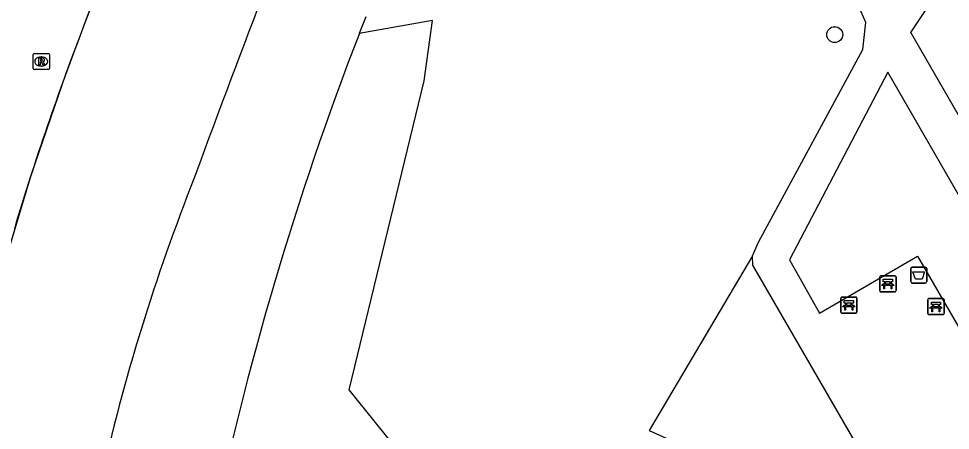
# Model space of a CAD drawing. Extents: x 155018 to 156648, y 383980 to 385733.
# Drawn here: x 155889.5 to 155946.9, y 385100.4 to 385125.7 of the extents above; entities that cross this region are included whole.
import ezdxf

# ---------------------------------------------------------------- set-up
doc = ezdxf.new("R2010")
doc.units = 0
for name, color, linetype in [('IMGEO_Afvalbak', 7, 'Continuous'), ('IMGEO_Bank', 7, 'Continuous'), ('IMGEO_Boom', 7, 'Continuous'), ('IMGEO_Groenvoorziening', 7, 'Continuous'), ('IMGEO_Lijnafwatering', 7, 'Continuous'), ('IMGEO_Parkeervlak_open', 7, 'Continuous'), ('IMGEO_Rijbaan_lokaal_gesloten', 7, 'Continuous'), ('IMGEO_Rijbaan_regionaal_gesloten', 7, 'Continuous'), ('IMGEO_Rioolput', 7, 'Continuous'), ('IMGEO_Voetpad_onverhard', 7, 'Continuous')]:
    doc.layers.add(name, color=color, linetype=linetype)

msp = doc.modelspace()

# ---------------------------------------------------------------- linework, layer by layer
at = {"layer": 'IMGEO_Afvalbak'}
for p, q in [((155944.553, 385110.464), (155945.343, 385110.464)), ((155945.343, 385110.464), (155944.553, 385110.464)), ((155944.453, 385109.564), (155944.453, 385110.364)), ((155944.453, 385110.364), (155944.453, 385109.564)), ((155945.443, 385110.364), (155945.443, 385109.564)), ((155945.443, 385109.564), (155945.443, 385110.364)), ((155945.343, 385109.464), (155944.553, 385109.464)), ((155944.553, 385109.464), (155945.343, 385109.464))]:
    msp.add_line(p, q, dxfattribs=at)
msp.add_lwpolyline([(155944.596, 385110.178), (155945.3, 385110.178), (155945.151, 385109.708), (155944.745, 385109.708), (155944.596, 385110.178)], dxfattribs=at)
for centre, start, end in [((155944.553, 385110.364), 90, 180), ((155944.553, 385110.364), 90, 180), ((155945.343, 385110.364), 0, 90), ((155945.343, 385110.364), 360, 90), ((155944.553, 385109.564), 180, 270), ((155944.553, 385109.564), 180, 270), ((155945.343, 385109.564), 270, 0), ((155945.343, 385109.564), 270, 0)]:
    msp.add_arc(centre, 0.1, start, end, dxfattribs=at)
at = {"layer": 'IMGEO_Bank'}
for p, q in [((155942.552, 385109.003), (155942.552, 385109.844)), ((155942.552, 385109.844), (155942.552, 385109.003)), ((155942.627, 385109.928), (155943.468, 385109.928)), ((155943.468, 385109.928), (155942.627, 385109.928)), ((155943.552, 385109.853), (155943.552, 385109.012)), ((155943.552, 385109.012), (155943.552, 385109.853)), ((155943.249, 385109.326), (155942.856, 385109.326)), ((155942.861, 385109.434), (155942.861, 385109.54)), ((155942.905, 385109.54), (155942.905, 385109.434)), ((155943.193, 385109.546), (155942.911, 385109.546)), ((155942.911, 385109.428), (155943.193, 385109.428)), ((155943.199, 385109.434), (155943.199, 385109.54)), ((155943.243, 385109.54), (155943.243, 385109.434)), ((155943.477, 385108.928), (155942.636, 385108.928)), ((155942.636, 385108.928), (155943.477, 385108.928)), ((155940.144, 385107.694), (155940.144, 385108.535)), ((155940.144, 385108.535), (155940.144, 385107.694)), ((155940.219, 385108.619), (155941.06, 385108.619)), ((155941.06, 385108.619), (155940.219, 385108.619)), ((155940.453, 385108.125), (155940.453, 385108.231)), ((155940.497, 385108.231), (155940.497, 385108.125)), ((155940.785, 385108.237), (155940.503, 385108.237)), ((155940.503, 385108.119), (155940.785, 385108.119)), ((155940.791, 385108.125), (155940.791, 385108.231)), ((155940.835, 385108.231), (155940.835, 385108.125)), ((155941.144, 385108.544), (155941.144, 385107.703)), ((155941.144, 385107.703), (155941.144, 385108.544)), ((155945.51, 385107.608), (155945.51, 385108.449)), ((155945.51, 385108.449), (155945.51, 385107.608)), ((155945.585, 385108.533), (155946.426, 385108.533)), ((155946.426, 385108.533), (155945.585, 385108.533)), ((155945.819, 385108.039), (155945.819, 385108.145)), ((155945.863, 385108.145), (155945.863, 385108.039)), ((155946.151, 385108.151), (155945.869, 385108.151)), ((155946.157, 385108.039), (155946.157, 385108.145)), ((155946.201, 385108.145), (155946.201, 385108.039)), ((155946.51, 385108.458), (155946.51, 385107.617)), ((155946.51, 385107.617), (155946.51, 385108.458)), ((155941.069, 385107.619), (155940.228, 385107.619)), ((155940.228, 385107.619), (155941.069, 385107.619)), ((155940.841, 385108.017), (155940.448, 385108.017)), ((155946.435, 385107.533), (155945.594, 385107.533)), ((155945.594, 385107.533), (155946.435, 385107.533)), ((155946.207, 385107.931), (155945.814, 385107.931)), ((155945.869, 385108.033), (155946.151, 385108.033))]:
    msp.add_line(p, q, dxfattribs=at)
for points in [[(155942.799, 385109.326), (155942.657, 385109.326), (155942.769, 385109.428), (155942.855, 385109.428)], [(155942.855, 385109.546), (155942.769, 385109.546), (155942.769, 385109.707), (155943.332, 385109.707), (155943.332, 385109.546), (155943.249, 385109.546)], [(155942.849, 385109.319), (155942.849, 385109.112), (155942.806, 385109.112), (155942.806, 385109.319)], [(155943.249, 385109.428), (155943.332, 385109.428), (155943.444, 385109.326), (155943.305, 385109.326)], [(155943.299, 385109.319), (155943.299, 385109.112), (155943.255, 385109.112), (155943.255, 385109.319)], [(155940.391, 385108.017), (155940.249, 385108.017), (155940.361, 385108.119), (155940.447, 385108.119)], [(155940.447, 385108.237), (155940.361, 385108.237), (155940.361, 385108.398), (155940.924, 385108.398), (155940.924, 385108.237), (155940.841, 385108.237)], [(155940.841, 385108.119), (155940.924, 385108.119), (155941.036, 385108.017), (155940.897, 385108.017)], [(155945.813, 385108.151), (155945.727, 385108.151), (155945.727, 385108.312), (155946.29, 385108.312), (155946.29, 385108.151), (155946.207, 385108.151)], [(155940.441, 385108.01), (155940.441, 385107.803), (155940.398, 385107.803), (155940.398, 385108.01)], [(155940.891, 385108.01), (155940.891, 385107.803), (155940.847, 385107.803), (155940.847, 385108.01)], [(155945.757, 385107.931), (155945.615, 385107.931), (155945.727, 385108.033), (155945.813, 385108.033)], [(155945.807, 385107.924), (155945.807, 385107.717), (155945.764, 385107.717), (155945.764, 385107.924)], [(155946.207, 385108.033), (155946.29, 385108.033), (155946.402, 385107.931), (155946.263, 385107.931)], [(155946.257, 385107.924), (155946.257, 385107.717), (155946.213, 385107.717), (155946.213, 385107.924)]]:
    msp.add_lwpolyline(points, dxfattribs=at)
for centre, radius, start, end in [((155942.63, 385109.85), 0.0779, 92.4484, 184.28452), ((155942.63, 385109.85), 0.0779, 92.4484, 184.28452), ((155943.474, 385109.85), 0.0779, 2.4484, 94.28452), ((155943.474, 385109.85), 0.0779, 2.4484, 94.28452), ((155942.799, 385109.319), 0.00671, 2.89567, 87.10433), ((155942.856, 385109.319), 0.00671, 92.89567, 177.10433), ((155942.854, 385109.539), 0.00671, 2.89567, 87.10433), ((155942.854, 385109.435), 0.00671, 272.89567, 357.10433), ((155942.911, 385109.539), 0.00671, 92.89567, 177.10433), ((155942.911, 385109.435), 0.00671, 182.89567, 267.10433), ((155943.193, 385109.539), 0.00671, 2.89567, 87.10433), ((155943.193, 385109.435), 0.00671, 272.89567, 357.10433), ((155943.25, 385109.539), 0.00671, 92.89567, 177.10433), ((155943.25, 385109.435), 0.00671, 182.89567, 267.10433), ((155943.248, 385109.319), 0.00671, 2.89567, 87.10433), ((155943.305, 385109.319), 0.00671, 92.89567, 177.10433), ((155942.63, 385109.006), 0.0779, 182.4484, 274.28452), ((155942.63, 385109.006), 0.0779, 182.4484, 274.28452), ((155943.474, 385109.006), 0.0779, 272.4484, 4.28452), ((155943.474, 385109.006), 0.0779, 272.4484, 4.28452), ((155940.222, 385108.541), 0.0779, 92.4484, 184.28452), ((155940.222, 385108.541), 0.0779, 92.4484, 184.28452), ((155940.446, 385108.23), 0.00671, 2.89567, 87.10433), ((155940.446, 385108.126), 0.00671, 272.89567, 357.10433), ((155940.503, 385108.23), 0.00671, 92.89567, 177.10433), ((155940.503, 385108.126), 0.00671, 182.89567, 267.10433), ((155940.785, 385108.23), 0.00671, 2.89567, 87.10433), ((155940.785, 385108.126), 0.00671, 272.89567, 357.10433), ((155940.842, 385108.23), 0.00671, 92.89567, 177.10433), ((155940.842, 385108.126), 0.00671, 182.89567, 267.10433), ((155941.066, 385108.541), 0.0779, 2.4484, 94.28452), ((155941.066, 385108.541), 0.0779, 2.4484, 94.28452), ((155945.588, 385108.455), 0.0779, 92.4484, 184.28452), ((155945.588, 385108.455), 0.0779, 92.4484, 184.28452), ((155945.812, 385108.144), 0.00671, 2.89567, 87.10433), ((155945.869, 385108.144), 0.00671, 92.89567, 177.10433), ((155946.151, 385108.144), 0.00671, 2.89567, 87.10433), ((155946.208, 385108.144), 0.00671, 92.89567, 177.10433), ((155946.432, 385108.455), 0.0779, 2.4484, 94.28452), ((155946.432, 385108.455), 0.0779, 2.4484, 94.28452), ((155940.222, 385107.697), 0.0779, 182.4484, 274.28452), ((155940.222, 385107.697), 0.0779, 182.4484, 274.28452), ((155940.391, 385108.01), 0.00671, 2.89567, 87.10433), ((155940.448, 385108.01), 0.00671, 92.89567, 177.10433), ((155940.84, 385108.01), 0.00671, 2.89567, 87.10433), ((155940.897, 385108.01), 0.00671, 92.89567, 177.10433), ((155941.066, 385107.697), 0.0779, 272.4484, 4.28452), ((155941.066, 385107.697), 0.0779, 272.4484, 4.28452), ((155945.588, 385107.611), 0.0779, 182.4484, 274.28452), ((155945.588, 385107.611), 0.0779, 182.4484, 274.28452), ((155945.757, 385107.924), 0.00671, 2.89567, 87.10433), ((155945.814, 385107.924), 0.00671, 92.89567, 177.10433), ((155945.812, 385108.04), 0.00671, 272.89567, 357.10433), ((155945.869, 385108.04), 0.00671, 182.89567, 267.10433), ((155946.151, 385108.04), 0.00671, 272.89567, 357.10433), ((155946.208, 385108.04), 0.00671, 182.89567, 267.10433), ((155946.206, 385107.924), 0.00671, 2.89567, 87.10433), ((155946.263, 385107.924), 0.00671, 92.89567, 177.10433), ((155946.432, 385107.611), 0.0779, 272.4484, 4.28452), ((155946.432, 385107.611), 0.0779, 272.4484, 4.28452)]:
    msp.add_arc(centre, radius, start, end, dxfattribs=at)
at = {"layer": 'IMGEO_Boom'}
msp.add_circle((155939.776, 385124.764), 0.489, dxfattribs=at)
at = {"layer": 'IMGEO_Groenvoorziening'}
for points in [[(155965.116, 385060.107), (155962.6, 385062.537), (155958.964, 385065.39), (155953.818, 385069.753), (155946.082, 385075.132), (155938.159, 385080.659), (155931.214, 385084.804), (155919.621, 385092.45), (155917.311, 385095.76), (155913.537, 385098.356), (155909.864, 385102.917), (155914.489, 385121.931), (155915.014, 385125.636), (155910.498, 385124.837)], [(155934.718, 385111.159), (155928.352, 385100.4), (155944.948, 385092.931)]]:
    msp.add_lwpolyline(points, dxfattribs=at)
at = {"layer": 'IMGEO_Lijnafwatering'}
for points in [[(155899.447, 385140.76), (155897.437, 385135.631), (155895.466, 385130.486), (155893.535, 385125.327), (155893.153, 385124.326), (155892.777, 385123.323), (155892.407, 385122.318)], [(155892.407, 385122.318), (155890.271, 385116.094), (155888.372, 385109.794), (155886.712, 385103.427)]]:
    msp.add_lwpolyline(points, dxfattribs=at)
at = {"layer": 'IMGEO_Parkeervlak_open'}
msp.add_lwpolyline([(155910.898, 385125.861), (155910.498, 385124.837)], dxfattribs=at)
msp.add_arc((156093.741, 385053.852), 196.511, 158.82465, 168.28615, dxfattribs=at)
at = {"layer": 'IMGEO_Rijbaan_lokaal_gesloten'}
for centre, radius, start, end in [((156724.065, 384812.456), 877.87, 158.176041, 159.811643), ((156015.276, 385070.241), 123.693, 158.57904, 167.71496)]:
    msp.add_arc(centre, radius, start, end, dxfattribs=at)
at = {"layer": 'IMGEO_Rijbaan_regionaal_gesloten'}
for centre, radius, start, end in [((156558.937, 384879.255), 709.444, 157.494294, 159.705137), ((156056.324, 385062.585), 174.461, 158.92247, 163.26456)]:
    msp.add_arc(centre, radius, start, end, dxfattribs=at)
at = {"layer": 'IMGEO_Rioolput'}
for p, q in [((155890.485, 385123.611), (155891.337, 385123.611)), ((155890.41, 385122.685), (155890.41, 385123.537)), ((155890.898, 385123.391), (155890.923, 385123.391)), ((155891.411, 385123.537), (155891.411, 385122.685)), ((155891.337, 385122.611), (155890.485, 385122.611)), ((155890.921, 385122.831), (155890.896, 385122.831))]:
    msp.add_line(p, q, dxfattribs=at)
for points in [[(155890.485, 385123.611), (155891.337, 385123.611)], [(155890.41, 385122.685), (155890.41, 385123.537)], [(155890.999, 385123.309), (155890.747, 385123.311), (155890.747, 385122.911)], [(155890.747, 385122.911), (155890.871, 385122.911), (155890.871, 385123.073), (155890.882, 385123.073)], [(155890.925, 385123.23), (155890.871, 385123.23), (155890.871, 385123.149)], [(155890.871, 385123.149), (155890.923, 385123.149)], [(155890.929, 385123.044), (155891, 385122.911), (155891.14, 385122.911), (155891.075, 385123.037)], [(155891.411, 385123.537), (155891.411, 385122.685)], [(155891.337, 385122.611), (155890.485, 385122.611)]]:
    msp.add_lwpolyline(points, dxfattribs=at)
for centre, radius, start, end in [((155890.487, 385123.535), 0.0765, 91.55205, 178.44795), ((155890.487, 385123.535), 0.0765, 91.55205, 178.44795), ((155891.335, 385123.535), 0.0765, 1.55205, 88.44795), ((155891.335, 385123.535), 0.0765, 1.55205, 88.44795), ((155890.881, 385123.02), 0.0533, 26.02933, 88.69889), ((155890.907, 385123.338), 0.19, 274.7715, 282.96867), ((155890.931, 385123.134), 0.0964, 77.00612, 93.18647), ((155890.945, 385123.191), 0.0378, 276.66336, 79.67722), ((155890.998, 385123.199), 0.109, 350.36119, 89.41601), ((155890.996, 385123.199), 0.112, 277.58423, 350.98172), ((155890.98, 385122.984), 0.108, 29.51342, 73.79051), ((155890.487, 385122.687), 0.0765, 181.55205, 268.44795), ((155890.487, 385122.687), 0.0765, 181.55205, 268.44795), ((155891.335, 385122.687), 0.0765, 271.55205, 358.44795), ((155891.335, 385122.687), 0.0765, 271.55205, 358.44795)]:
    msp.add_arc(centre, radius, start, end, dxfattribs=at)
for centre, major_axis, ratio, start_param, end_param in [((155890.897, 385123.111), (-0.387, 0.002), 0.722429, 4.712389, 7.853982), ((155890.922, 385123.111), (-0.39, 0.002), 0.717154, 1.570796, 4.712389)]:
    msp.add_ellipse(centre, major_axis=major_axis, ratio=ratio, start_param=start_param, end_param=end_param, dxfattribs=at)
at = {"layer": 'IMGEO_Voetpad_onverhard'}
for points in [[(155934.718, 385111.159), (155935.075, 385111.985), (155941.5, 385123.858), (155941.701, 385125.507), (155941.117, 385126.829), (155933.8, 385139.234)], [(155962.306, 385104.947), (155957.572, 385102.179), (155944.463, 385124.9), (155947.814, 385129.936)], [(155955.407, 385101.034), (155943.052, 385122.447), (155936.99, 385110.914), (155938.83, 385107.629), (155944.877, 385111.139), (155951.913, 385099.018), (155955.407, 385101.034)], [(155944.948, 385092.931), (155934.731, 385110.57), (155934.718, 385111.159)]]:
    msp.add_lwpolyline(points, dxfattribs=at)

doc.saveas('drawing.dxf')
